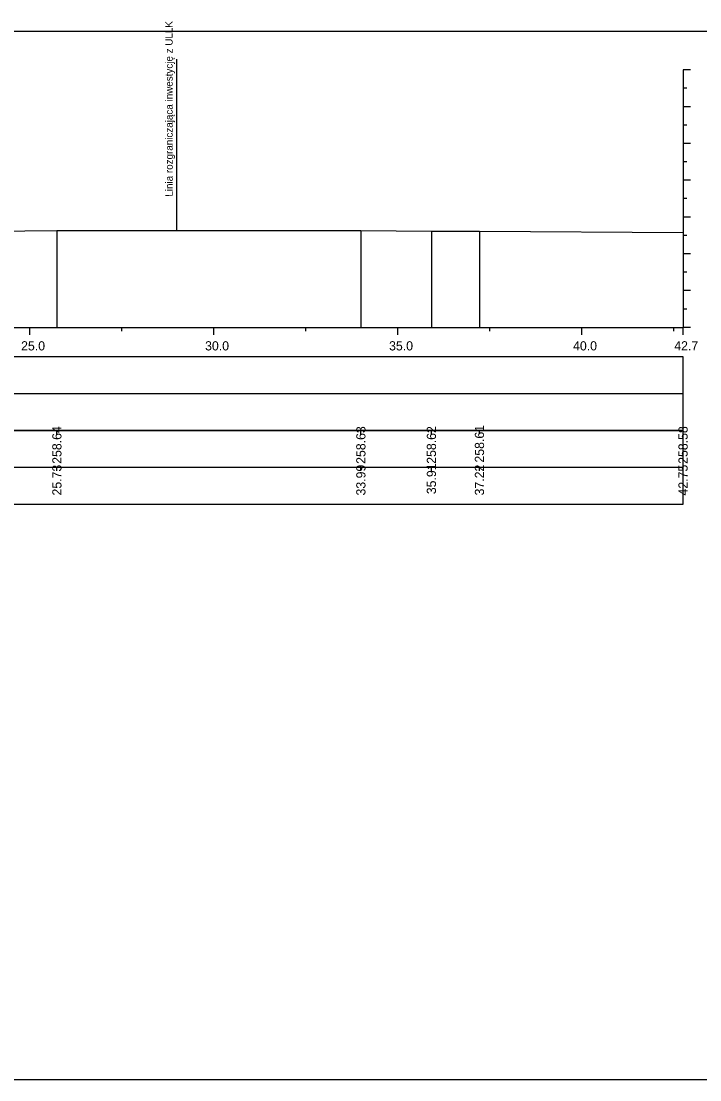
# Model space of a CAD drawing. Extents: x 6516023 to 6560129, y 5513077 to 5529206.
# Drawn here: x 6516702.98 to 6516721.42, y 5514518.16 to 5514546.93 of the extents above; entities that cross this region are included whole.
import ezdxf

# ---------------------------------------------------------------- set-up
doc = ezdxf.new("R2010")
doc.units = 0
for name, color, linetype in [('TOR_PRZEK_P-tabelka istniejace', 7, 'Continuous'), ('TOR_PRZEK_P-tabelka projektowane', 7, 'Continuous'), ('TOR_PRZEK_P-teren istniejacy', 7, 'Continuous'), ('TOR_PRZEK_P-uklad odniesienia', 7, 'Continuous'), ('TOR_PS_T-granica PKP-projektowana', 7, 'Continuous'), ('TOR_RAMKI-ramka+tabelka 1', 7, 'Continuous')]:
    doc.layers.add(name, color=color, linetype=linetype)

msp = doc.modelspace()

# ---------------------------------------------------------------- linework, layer by layer
at = {"layer": 'TOR_PRZEK_P-tabelka istniejace'}
for p, q in [((6516703.946, 5514535.706), (6516703.946, 5514535.806)), ((6516712.207, 5514535.706), (6516712.207, 5514535.806)), ((6516714.124, 5514535.706), (6516714.124, 5514535.806)), ((6516715.43, 5514535.706), (6516715.43, 5514535.806)), ((6516720.963, 5514535.706), (6516720.963, 5514535.806)), ((6516637.163, 5514534.806), (6516720.963, 5514534.806)), ((6516703.946, 5514534.706), (6516703.946, 5514534.806)), ((6516712.207, 5514534.706), (6516712.207, 5514534.806)), ((6516714.124, 5514534.706), (6516714.124, 5514534.806)), ((6516715.43, 5514534.706), (6516715.43, 5514534.806)), ((6516720.963, 5514534.706), (6516720.963, 5514534.806))]:
    msp.add_line(p, q, dxfattribs=at)
for points in [[(6516703.946, 5514541.242), (6516703.946, 5514538.806), (6516703.946, 5514538.676), (6516703.946, 5514538.606)], [(6516712.207, 5514541.237), (6516712.207, 5514538.806), (6516712.207, 5514538.676), (6516712.207, 5514538.606)], [(6516714.124, 5514541.223), (6516714.124, 5514538.806), (6516714.124, 5514538.676), (6516714.124, 5514538.606)], [(6516715.43, 5514541.22), (6516715.43, 5514538.806), (6516715.43, 5514538.676), (6516715.43, 5514538.606)], [(6516720.963, 5514541.184), (6516720.963, 5514538.806), (6516720.963, 5514538.676), (6516720.963, 5514538.606)]]:
    msp.add_lwpolyline(points, dxfattribs=at)
msp.add_lwpolyline([(6516637.163, 5514535.806), (6516637.163, 5514533.806), (6516720.963, 5514533.806), (6516720.963, 5514535.806)], close=True, dxfattribs=at)
at = {"layer": 'TOR_PRZEK_P-tabelka projektowane'}
msp.add_line((6516637.163, 5514536.806), (6516720.963, 5514536.806), dxfattribs=at)
msp.add_lwpolyline([(6516637.163, 5514537.806), (6516637.163, 5514535.806), (6516720.963, 5514535.806), (6516720.963, 5514537.806)], close=True, dxfattribs=at)
at = {"layer": 'TOR_PRZEK_P-teren istniejacy'}
msp.add_lwpolyline([(6516702.193, 5514541.224), (6516703.946, 5514541.242), (6516712.207, 5514541.237), (6516714.124, 5514541.223), (6516715.43, 5514541.22), (6516720.963, 5514541.184)], dxfattribs=at)
at = {"layer": 'TOR_PRZEK_P-uklad odniesienia'}
for p, q in [((6516720.963, 5514545.606), (6516720.963, 5514538.606)), ((6516721.163, 5514545.606), (6516720.963, 5514545.606)), ((6516721.063, 5514545.106), (6516720.963, 5514545.106)), ((6516721.163, 5514544.606), (6516720.963, 5514544.606)), ((6516721.063, 5514544.106), (6516720.963, 5514544.106)), ((6516721.163, 5514543.606), (6516720.963, 5514543.606)), ((6516721.063, 5514543.106), (6516720.963, 5514543.106)), ((6516721.163, 5514542.606), (6516720.963, 5514542.606)), ((6516721.063, 5514542.106), (6516720.963, 5514542.106)), ((6516721.163, 5514541.606), (6516720.963, 5514541.606)), ((6516721.063, 5514541.106), (6516720.963, 5514541.106)), ((6516721.163, 5514540.606), (6516720.963, 5514540.606)), ((6516721.063, 5514540.106), (6516720.963, 5514540.106)), ((6516721.163, 5514539.606), (6516720.963, 5514539.606)), ((6516721.063, 5514539.106), (6516720.963, 5514539.106)), ((6516640.963, 5514538.606), (6516720.963, 5514538.606)), ((6516703.213, 5514538.406), (6516703.213, 5514538.606)), ((6516705.713, 5514538.506), (6516705.713, 5514538.606)), ((6516708.213, 5514538.406), (6516708.213, 5514538.606)), ((6516710.713, 5514538.506), (6516710.713, 5514538.606)), ((6516713.213, 5514538.406), (6516713.213, 5514538.606)), ((6516715.713, 5514538.506), (6516715.713, 5514538.606)), ((6516718.213, 5514538.406), (6516718.213, 5514538.606)), ((6516720.713, 5514538.506), (6516720.713, 5514538.606)), ((6516720.963, 5514538.406), (6516720.963, 5514538.606)), ((6516721.163, 5514538.606), (6516720.963, 5514538.606))]:
    msp.add_line(p, q, dxfattribs=at)
at = {"layer": 'TOR_PS_T-granica PKP-projektowana'}
msp.add_line((6516707.206, 5514541.24), (6516707.206, 5514545.897), dxfattribs=at)
at = {"layer": 'TOR_RAMKI-ramka+tabelka 1'}
msp.add_lwpolyline([(6516634.513, 5514546.656), (6516882.013, 5514546.656), (6516882.013, 5514518.156), (6516634.513, 5514518.156)], close=True, dxfattribs=at)

# ---------------------------------------------------------------- texts
at = {"layer": 'TOR_PRZEK_P-tabelka istniejace'}
for s, p in [('258.64', (6516704.071, 5514534.899)), ('258.63', (6516712.332, 5514534.898)), ('258.62', (6516714.249, 5514534.9)), ('258.61', (6516715.555, 5514534.933)), ('258.58', (6516721.088, 5514534.898)), ('25.73', (6516704.071, 5514534.038)), ('33.99', (6516712.332, 5514534.038)), ('35.91', (6516714.249, 5514534.073)), ('37.22', (6516715.555, 5514534.04)), ('42.75', (6516721.088, 5514534.037))]:
    msp.add_text(s, height=0.25, rotation=90, dxfattribs=at).set_placement(p)
at = {"layer": 'TOR_PRZEK_P-uklad odniesienia'}
for s, p in [('25.0', (6516702.974, 5514537.981)), ('30.0', (6516707.974, 5514537.981)), ('35.0', (6516712.974, 5514537.981)), ('40.0', (6516717.974, 5514537.981)), ('42.7', (6516720.724, 5514537.981))]:
    msp.add_text(s, height=0.25, dxfattribs=at).set_placement(p)
at = {"layer": 'TOR_PS_T-granica PKP-projektowana'}
msp.add_text('Linia rozgraniczająca inwestycję z ULLK', height=0.2, rotation=90.0511, dxfattribs=at).set_placement((6516707.096, 5514542.161))

doc.saveas('drawing.dxf')
